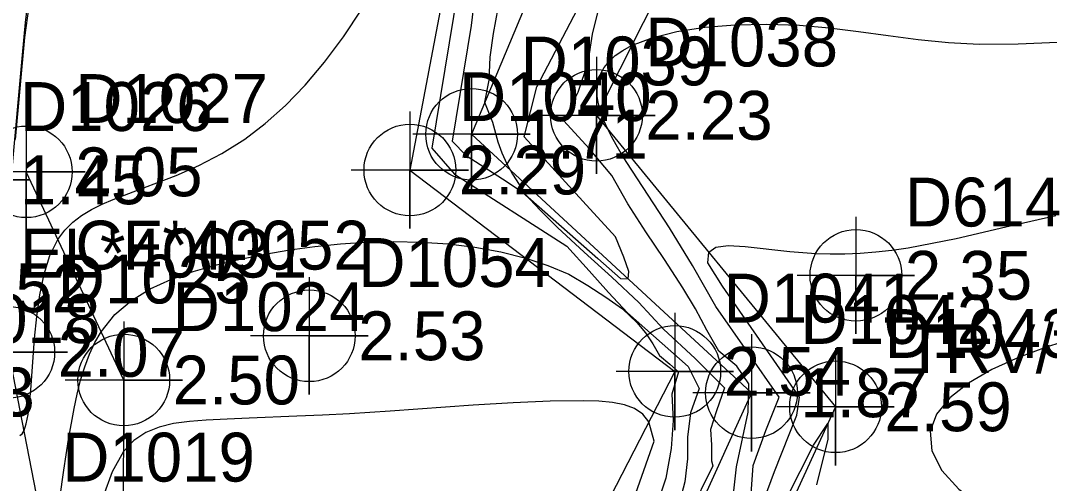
# Model space of a CAD drawing. Extents: x 2356077 to 2359823, y 225951 to 227822.
# Drawn here: x 2357241.5 to 2357294.1, y 226661.7 to 226685.4 of the extents above; entities that cross this region are included whole.
import ezdxf

# ---------------------------------------------------------------- set-up
doc = ezdxf.new("R2010")
doc.units = 0
for name, color, linetype in [('DTM Contours Major', 7, 'Continuous'), ('DTM Contours Minor', 7, 'Continuous'), ('Exist DTM Breakline', 7, 'Continuous'), ('Exist DTM Breakline Cogo Comment', 7, 'Continuous'), ('Exist DTM Breakline Cogo Elevation', 7, 'Continuous'), ('Exist DTM Breakline Cogo Number', 7, 'Continuous'), ('Exist DTM Breakline Cogo Point CELL', 7, 'Continuous'), ('Exist DTM Drainline', 7, 'Continuous'), ('Exist DTM Drainline Cogo Comment', 7, 'Continuous'), ('Exist DTM Drainline Cogo Elevation', 7, 'Continuous'), ('Exist DTM Drainline Cogo Number', 7, 'Continuous'), ('Exist DTM Drainline Cogo Point CELL', 7, 'Continuous'), ('Exist DTM Regular Point CELL', 7, 'Continuous'), ('Exist DTM Regular Point Cogo Comment', 7, 'Continuous'), ('Exist DTM Regular Point Cogo Elevation', 7, 'Continuous'), ('Exist DTM Regular Point Cogo Number', 7, 'Continuous')]:
    doc.layers.add(name, color=color, linetype=linetype)

msp = doc.modelspace()

# ---------------------------------------------------------------- linework, layer by layer
at = {"layer": 'DTM Contours Major'}
for points in [[(2357264.872, 226687.726), (2357264.568, 226685.129), (2357263.594, 226679.219), (2357264.304, 226678.483), (2357266.174, 226677.281), (2357267.278, 226676.554), (2357268.103, 226675.663), (2357268.976, 226674.791), (2357270.345, 226673.526), (2357271.755, 226672.254), (2357273.129, 226670.953), (2357274.389, 226669.598), (2357276.006, 226668.087), (2357277.512, 226666.584), (2357277.099, 226665.408), (2357276.803, 226664.456), (2357276.855, 226663.672), (2357276.843, 226662.856), (2357276.912, 226662.608), (2357270.864, 226650.315)], [(2357241.282, 226679.306), (2357241.751, 226684.526), (2357241.968, 226686.127)], [(2357277.879, 226660.255), (2357278.124, 226662.557), (2357278.724, 226665.34), (2357278.759, 226666.805), (2357278.139, 226667.697), (2357277.225, 226668.463), (2357276.613, 226669.535), (2357276.03, 226670.633), (2357275.387, 226671.71), (2357274.449, 226673.151), (2357273.49, 226674.581), (2357272.57, 226676.011), (2357271.752, 226677.454), (2357270.595, 226678.843), (2357269.301, 226680.254), (2357270.029, 226681.718), (2357270.544, 226683.233), (2357270.763, 226684.696), (2357271.134, 226686.199)]]:
    msp.add_lwpolyline(points, dxfattribs=at)
at = {"layer": 'DTM Contours Minor'}
for points in [[(2357264.998, 226693.692), (2357262.554, 226678.857), (2357263.721, 226677.532), (2357269.463, 226673.838), (2357270.602, 226672.585), (2357271.58, 226671.475), (2357272.557, 226670.427), (2357275.66, 226667.679), (2357276.213, 226666.565), (2357275.774, 226665.317), (2357275.627, 226664.066), (2357275.622, 226662.954), (2357275.492, 226661.788), (2357275.233, 226660.811)], [(2357265.934, 226686.013), (2357265.686, 226684.727), (2357265.526, 226683.505), (2357265.461, 226682.344), (2357265.242, 226681.21), (2357265.65, 226680.183), (2357265.92, 226679.175), (2357266.135, 226678.61), (2357266.389, 226678.058), (2357266.682, 226677.519), (2357267.01, 226676.992), (2357267.37, 226676.478), (2357267.189, 226676.611), (2357271.038, 226673.202), (2357272.201, 226672.194), (2357272.582, 226672.178), (2357272.624, 226672.545), (2357272.373, 226673.273), (2357271.94, 226674.314), (2357270.28, 226676.146), (2357267.269, 226679.43), (2357267.92, 226681.994), (2357272.85, 226691.424)], [(2357241.075, 226677.43), (2357241.632, 226683.624), (2357241.792, 226685.288), (2357241.99, 226686.997)], [(2357241.492, 226664.146), (2357241.608, 226664.243), (2357241.709, 226664.407), (2357241.822, 226664.749), (2357241.914, 226665.22), (2357241.989, 226665.801), (2357242.052, 226666.474), (2357242.249, 226669.122), (2357242.358, 226670.244), (2357242.513, 226671.351), (2357242.733, 226672.404), (2357243.037, 226673.363), (2357243.444, 226674.187), (2357243.794, 226674.663), (2357244.199, 226675.068), (2357244.653, 226675.415), (2357245.154, 226675.717), (2357245.696, 226675.985), (2357246.274, 226676.234), (2357247.281, 226676.624), (2357248.357, 226677.024), (2357249.484, 226677.463), (2357250.643, 226677.971), (2357251.819, 226678.578), (2357252.993, 226679.314), (2357254.042, 226680.112), (2357255.074, 226681.038), (2357256.086, 226682.088), (2357257.076, 226683.261), (2357258.043, 226684.553), (2357258.984, 226685.961)], [(2357278.844, 226660.694), (2357278.985, 226662.615), (2357279.631, 226664.408), (2357280.3, 226666.107), (2357277.068, 226670.76), (2357275.883, 226672.856), (2357274.7, 226674.786), (2357272.525, 226678.123), (2357272.236, 226678.589), (2357271.973, 226679.032), (2357271.738, 226679.453), (2357271.533, 226679.855), (2357271.359, 226680.237), (2357271.218, 226680.602), (2357271.121, 226680.913), (2357271.052, 226681.212), (2357271.012, 226681.498), (2357270.999, 226681.774), (2357271.016, 226682.039), (2357271.062, 226682.294), (2357271.181, 226682.65), (2357271.364, 226682.985), (2357271.613, 226683.299), (2357271.928, 226683.592), (2357272.311, 226683.861), (2357272.763, 226684.107), (2357273.813, 226684.509), (2357275.074, 226684.821), (2357276.503, 226685.043), (2357278.053, 226685.171), (2357279.682, 226685.206), (2357281.343, 226685.145), (2357282.859, 226685.01), (2357284.371, 226684.825), (2357285.888, 226684.619), (2357287.416, 226684.424), (2357288.961, 226684.269), (2357290.531, 226684.186), (2357292.52, 226684.201), (2357294.538, 226684.276)], [(2357279.514, 226660.793), (2357280.078, 226662.313), (2357281.218, 226665.2), (2357281.35, 226666.116), (2357277.411, 226671.789), (2357276.656, 226672.983), (2357276.709, 226673.53), (2357277.067, 226673.793), (2357277.7, 226673.874), (2357278.568, 226673.828), (2357280.846, 226673.572), (2357282.176, 226673.471), (2357282.914, 226673.45), (2357283.673, 226673.454), (2357284.451, 226673.486), (2357285.248, 226673.546), (2357286.064, 226673.634), (2357286.898, 226673.752), (2357289.359, 226674.234), (2357291.9, 226674.832), (2357294.457, 226675.418)], [(2357243.542, 226660.924), (2357243.746, 226662.38), (2357243.98, 226663.951), (2357244.264, 226665.538), (2357244.423, 226666.274), (2357244.604, 226666.985), (2357244.812, 226667.665), (2357245.052, 226668.309), (2357245.33, 226668.91), (2357245.651, 226669.465), (2357246.355, 226670.341), (2357247.198, 226671.064), (2357248.159, 226671.657), (2357249.217, 226672.143), (2357250.352, 226672.545), (2357251.541, 226672.885), (2357252.764, 226673.182), (2357254.015, 226673.44), (2357255.289, 226673.656), (2357256.579, 226673.829), (2357257.88, 226673.958), (2357259.187, 226674.041), (2357260.602, 226674.077), (2357262.007, 226674.052), (2357263.395, 226673.961), (2357264.754, 226673.797), (2357266.077, 226673.556), (2357267.354, 226673.232), (2357268.48, 226672.856), (2357269.549, 226672.407), (2357270.524, 226671.829), (2357271.45, 226671.233), (2357272.302, 226670.642), (2357273.032, 226669.932), (2357273.472, 226669.402), (2357273.857, 226668.84), (2357274.184, 226668.246), (2357274.715, 226667.801), (2357275.159, 226667.408), (2357274.815, 226666.264), (2357274.883, 226664.92), (2357274.784, 226663.488), (2357274.517, 226661.969), (2357274.008, 226660.446)], [(2357295.343, 226669.108), (2357293.999, 226668.693), (2357292.536, 226668.148), (2357291.18, 226667.525), (2357289.99, 226666.832), (2357289.029, 226666.073), (2357288.355, 226665.253), (2357288.029, 226664.377), (2357288.117, 226663.376), (2357288.624, 226662.369), (2357289.485, 226661.413), (2357290.635, 226660.56), (2357292.009, 226659.867), (2357293.542, 226659.388), (2357294.968, 226659.177)], [(2357271.418, 226656.757), (2357273.916, 226663.858), (2357273.647, 226664.854), (2357273.338, 226665.247), (2357272.92, 226665.532), (2357272.4, 226665.726), (2357271.787, 226665.846), (2357271.088, 226665.909), (2357270.312, 226665.933), (2357268.61, 226665.912), (2357266.707, 226665.827), (2357264.666, 226665.7), (2357260.42, 226665.398), (2357258.34, 226665.266), (2357256.973, 226665.195), (2357255.661, 226665.138), (2357253.215, 226665.042), (2357252.087, 226664.992), (2357251.026, 226664.934), (2357250.162, 226664.868), (2357249.355, 226664.761), (2357248.611, 226664.583), (2357247.933, 226664.305), (2357247.328, 226663.897), (2357246.799, 226663.328), (2357246.219, 226662.302), (2357245.762, 226661.028)], [(2357278.665, 226656.955), (2357282.069, 226663.652), (2357282.802, 226664.773), (2357282.792, 226663.964), (2357282.223, 226661.623)]]:
    msp.add_lwpolyline(points, dxfattribs=at)
at = {"layer": 'Exist DTM Breakline'}
for points in [[(2357249.377, 226742.223), (2357281.735, 226701.945), (2357270.967, 226680.536), (2357283.191, 226665.622), (2357270.348, 226637.604), (2357246.32, 226638.793), (2357228.888, 226630.75)], [(2357245.403, 226730.73), (2357266.764, 226705.865), (2357261.434, 226677.738), (2357274.971, 226667.433), (2357264.469, 226646.981), (2357249.239, 226647.868)], [(2357246.77, 226651.084), (2357246.807, 226666.993), (2357241.827, 226677.644)]]:
    msp.add_lwpolyline(points, dxfattribs=at)
msp.add_spline([(2357185.71, 226723.561), (2357186, 226706.097), (2357189.263, 226681.472), (2357206.207, 226660.225), (2357233.253, 226666.38), (2357241.159, 226659.296), (2357238.928, 226647.832), (2357226.863, 226640.568)], degree=3, dxfattribs=at)
at = {"layer": 'Exist DTM Breakline Cogo Point CELL'}
for points in [[(2357270.967, 226683.536), (2357270.967, 226677.536), (2357270.967, 226680.536), (2357273.967, 226680.536), (2357267.967, 226680.536)], [(2357241.827, 226680.644), (2357241.827, 226674.644), (2357241.827, 226677.644), (2357244.827, 226677.644), (2357238.827, 226677.644)], [(2357261.434, 226680.738), (2357261.434, 226674.738), (2357261.434, 226677.738), (2357264.434, 226677.738), (2357258.434, 226677.738)], [(2357274.971, 226670.433), (2357274.971, 226664.433), (2357274.971, 226667.433), (2357277.971, 226667.433), (2357271.971, 226667.433)], [(2357246.807, 226669.993), (2357246.807, 226663.993), (2357246.807, 226666.993), (2357249.807, 226666.993), (2357243.807, 226666.993)], [(2357283.191, 226668.622), (2357283.191, 226662.622), (2357283.191, 226665.622), (2357286.191, 226665.622), (2357280.191, 226665.622)]]:
    msp.add_lwpolyline(points, dxfattribs=at)
for centre in [(2357270.967, 226680.536), (2357241.827, 226677.644), (2357261.434, 226677.738), (2357274.971, 226667.433), (2357246.807, 226666.993), (2357283.191, 226665.622)]:
    msp.add_circle(centre, 2.344, dxfattribs=at)
at = {"layer": 'Exist DTM Drainline'}
for points in [[(2357239.84, 226761.402), (2357247.121, 226733.844), (2357275.789, 226706.369), (2357264.589, 226679.568), (2357278.895, 226666.341), (2357267.802, 226641.891), (2357249.864, 226643.057), (2357226.024, 226634.769)], [(2357244.313, 226651.042), (2357240.929, 226668.41), (2357239.002, 226677.236)]]:
    msp.add_lwpolyline(points, dxfattribs=at)
at = {"layer": 'Exist DTM Drainline Cogo Point CELL'}
for points in [[(2357264.589, 226682.568), (2357264.589, 226676.568), (2357264.589, 226679.568), (2357267.589, 226679.568), (2357261.589, 226679.568)], [(2357239.002, 226680.236), (2357239.002, 226674.236), (2357239.002, 226677.236), (2357242.002, 226677.236), (2357236.002, 226677.236)], [(2357240.929, 226671.41), (2357240.929, 226665.41), (2357240.929, 226668.41), (2357243.929, 226668.41), (2357237.929, 226668.41)], [(2357278.895, 226669.341), (2357278.895, 226663.341), (2357278.895, 226666.341), (2357281.895, 226666.341), (2357275.895, 226666.341)]]:
    msp.add_lwpolyline(points, dxfattribs=at)
for centre in [(2357264.589, 226679.568), (2357240.929, 226668.41), (2357278.895, 226666.341)]:
    msp.add_circle(centre, 2.344, dxfattribs=at)
at = {"layer": 'Exist DTM Regular Point CELL'}
for points in [[(2357284.232, 226675.348), (2357284.232, 226669.348), (2357284.232, 226672.348), (2357287.232, 226672.348), (2357281.232, 226672.348)], [(2357256.292, 226672.255), (2357256.292, 226666.255), (2357256.292, 226669.255), (2357259.292, 226669.255), (2357253.292, 226669.255)]]:
    msp.add_lwpolyline(points, dxfattribs=at)
for centre in [(2357284.232, 226672.348), (2357256.292, 226669.255)]:
    msp.add_circle(centre, 2.344, dxfattribs=at)

# ---------------------------------------------------------------- texts
at = {"layer": 'Exist DTM Breakline Cogo Comment'}
msp.add_text('CF*40052', height=2.5, dxfattribs=at).set_placement((2357244.327, 226672.644))
at = {"layer": 'Exist DTM Breakline Cogo Elevation'}
for s, p in [('2.23', (2357273.467, 226679.286)), ('2.05', (2357244.327, 226676.394)), ('2.29', (2357263.934, 226676.488)), ('2.54', (2357277.471, 226666.183)), ('2.50', (2357249.307, 226665.743)), ('1.93', (2357235.753, 226665.13)), ('2.59', (2357285.691, 226664.372))]:
    msp.add_text(s, height=2.5, dxfattribs=at).set_placement(p)
at = {"layer": 'Exist DTM Breakline Cogo Number'}
for s, p in [('D1038', (2357273.467, 226683.036)), ('D1040', (2357263.934, 226680.238)), ('D1027', (2357244.327, 226680.144)), ('D1041', (2357277.471, 226669.933)), ('D1024', (2357249.307, 226669.493)), ('D1018', (2357235.753, 226668.88)), ('D1043', (2357285.691, 226668.122)), ('D1019', (2357243.659, 226661.796))]:
    msp.add_text(s, height=2.5, dxfattribs=at).set_placement(p)
at = {"layer": 'Exist DTM Drainline Cogo Comment'}
msp.add_text('EL*40031', height=2.5, dxfattribs=at).set_placement((2357241.502, 226672.236))
at = {"layer": 'Exist DTM Drainline Cogo Elevation'}
for s, p in [('1.71', (2357267.089, 226678.318)), ('1.45', (2357241.502, 226675.986)), ('2.07', (2357243.429, 226667.16)), ('1.87', (2357281.395, 226665.091))]:
    msp.add_text(s, height=2.5, dxfattribs=at).set_placement(p)
at = {"layer": 'Exist DTM Drainline Cogo Number'}
for s, p in [('D1039', (2357267.089, 226682.068)), ('D1026', (2357241.502, 226679.736)), ('D1025', (2357243.429, 226670.91)), ('D1052', (2357235.135, 226670.463)), ('D1042', (2357281.395, 226668.841))]:
    msp.add_text(s, height=2.5, dxfattribs=at).set_placement(p)
at = {"layer": 'Exist DTM Regular Point Cogo Comment'}
msp.add_text('TRV/NL', height=2.5, dxfattribs=at).set_placement((2357286.732, 226667.348))
at = {"layer": 'Exist DTM Regular Point Cogo Elevation'}
for s, p in [('2.35', (2357286.732, 226671.098)), ('2.53', (2357258.792, 226668.005))]:
    msp.add_text(s, height=2.5, dxfattribs=at).set_placement(p)
at = {"layer": 'Exist DTM Regular Point Cogo Number'}
for s, p in [('D614', (2357286.732, 226674.848)), ('D1054', (2357258.792, 226671.755))]:
    msp.add_text(s, height=2.5, dxfattribs=at).set_placement(p)

doc.saveas('drawing.dxf')
